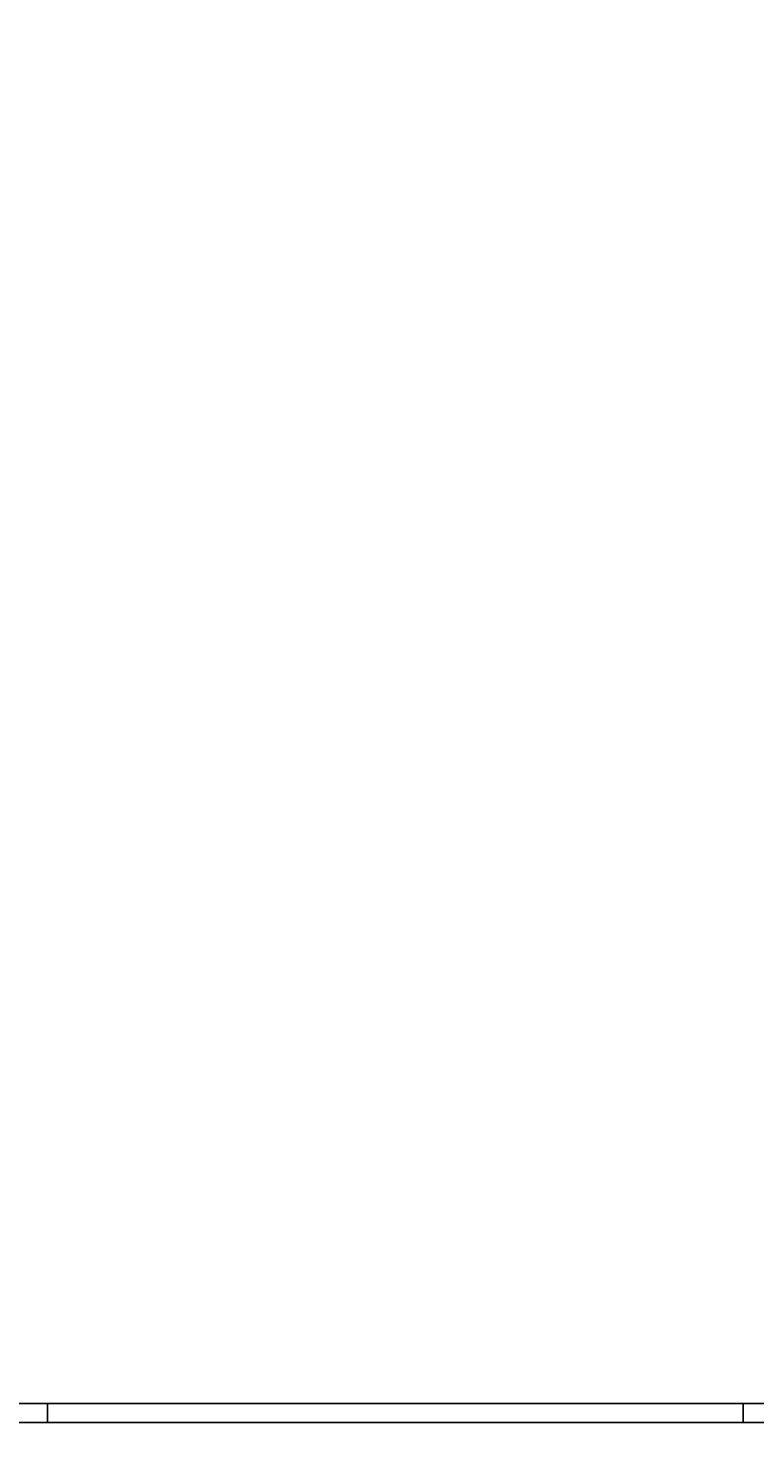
# Model space of a CAD drawing. Header units: metres. Extents: x -13 to 93, y -119 to 25.
# Tile 606 of 656: x -11.613 to -11.42, y -8.11 to -7.735. Entities that reach past the tile are written whole.
import ezdxf
from ezdxf.enums import TextEntityAlignment as Align

# ---------------------------------------------------------------- set-up
doc = ezdxf.new("R2010")
doc.units = ezdxf.units.M
doc.header["$LTSCALE"] = 0.00508
doc.linetypes.add('STYLE_17', pattern=[1.04164, 0.625, -0.20828, 0.06943, -0.13893])
for name, color, linetype, lineweight in [('Keine', 7, 'Continuous', 18), ('Plan-Kopf', 7, 'Continuous', 25), ('Plan-Planrahmen', 7, 'Continuous', 18)]:
    doc.layers.add(name, color=color, linetype=linetype, lineweight=lineweight)
doc.styles.add('Arial', font='ARIAL.TTF')
doc.styles.add('Arial (bold)', font='ARIALBD.TTF')

# ---------------------------------------------------------------- blocks, each defined once
blk = doc.blocks.new('*U1366')
at = {"layer": 'Plan-Planrahmen', "lineweight": 25}
for p, q in [((0.89, 0.1005), (-0.299, 0.1005)), ((0.15, 0.0955), (0.15, 0.1005)), ((-0.274, 0.0955), (0.885, 0.0955))]:
    blk.add_line(p, q, dxfattribs=at)
blk = doc.blocks.new('planlayout_50_6')
at = {"color": 3, "linetype": 'Continuous', "lineweight": 5}
blk.add_wipeout([(-0.33845, 0.13977), (-0.33845, -0.79023), (0.93655, -0.79023), (0.93655, 0.13977)], dxfattribs=at).dxf.layer = 'Plan-Planrahmen'
at = {"layer": 'Plan-Planrahmen', "color": 7}
blk.add_blockref('*U1366', (0, 0), dxfattribs=at)
blk = doc.blocks.new('*U1368')
at = {"layer": 'Plan-Planrahmen', "lineweight": 25}
for p, q in [((0.819, 0.1005), (-0.37, 0.1005)), ((0.634, 0.0955), (0.634, 0.1005)), ((-0.345, 0.0955), (0.814, 0.0955))]:
    blk.add_line(p, q, dxfattribs=at)
blk = doc.blocks.new('planlayout_50_5')
at = {"color": 3, "linetype": 'Continuous', "lineweight": 5}
blk.add_wipeout([(-0.40945, 0.13977), (-0.40945, -0.79023), (0.86555, -0.79023), (0.86555, 0.13977)], dxfattribs=at).dxf.layer = 'Plan-Planrahmen'
at = {"layer": 'Plan-Planrahmen', "color": 7}
blk.add_blockref('*U1368', (0, 0), dxfattribs=at)
blk = doc.blocks.new('*U1356')
for points in [[(-0.11511, 0.20925), (-0.11511, 0.21158), (-0.11998, 0.21158), (-0.11998, 0.20925)], [(-0.09801, 0.20925), (-0.09801, 0.21158), (-0.10288, 0.21158), (-0.10288, 0.20925)], [(-0.14181, 0.19665), (-0.13948, 0.19665), (-0.13948, 0.20152), (-0.14181, 0.20152)], [(-0.0651, 0.19633), (-0.06277, 0.19633), (-0.06277, 0.2012), (-0.0651, 0.2012)], [(-0.14181, 0.18549), (-0.13948, 0.18549), (-0.13948, 0.19036), (-0.14181, 0.19036)], [(-0.0651, 0.18517), (-0.06277, 0.18517), (-0.06277, 0.19003), (-0.0651, 0.19003)], [(-0.14183, 0.1764), (-0.1395, 0.1764), (-0.1395, 0.18127), (-0.14183, 0.18127)], [(-0.06508, 0.17653), (-0.06276, 0.17653), (-0.06276, 0.1814), (-0.06508, 0.1814)], [(-0.1417, 0.15556), (-0.13958, 0.15556), (-0.13958, 0.16043), (-0.1417, 0.16043)], [(-0.06508, 0.15543), (-0.06297, 0.15543), (-0.06297, 0.1603), (-0.06508, 0.1603)], [(-0.1417, 0.13806), (-0.13937, 0.13806), (-0.13937, 0.14293), (-0.1417, 0.14293)], [(-0.06508, 0.13793), (-0.06276, 0.13793), (-0.06276, 0.1428), (-0.06508, 0.1428)], [(-0.11517, 0.12781), (-0.11517, 0.13014), (-0.12004, 0.13014), (-0.12004, 0.12781)], [(-0.09178, 0.12781), (-0.09178, 0.13014), (-0.09665, 0.13014), (-0.09665, 0.12781)]]:
    blk.add_wipeout(points).dxf.layer = 'Plan-Kopf'
at = {"layer": 'Plan-Kopf', "char_height": 0.00303, "attachment_point": 1, "rotation": 90, "line_spacing_factor": 0.967741, "style": 'Arial'}
for s, insert in [('{\\C7;\\l2}', (-0.11916, 0.20925)), ('{\\C7;\\l3}', (-0.10205, 0.20925)), ('{\\C7;\\l2}', (-0.11922, 0.12781)), ('{\\C7;\\l3}', (-0.09583, 0.12781))]:
    blk.add_mtext(s, dxfattribs=dict(at, insert=insert))
at = {"layer": 'Plan-Kopf', "char_height": 0.00303, "attachment_point": 1, "line_spacing_factor": 0.967741, "style": 'Arial'}
for s, insert in [('{\\C7;\\la}', (-0.14181, 0.2007)), ('{\\C7;\\la}', (-0.0651, 0.20038)), ('{\\C7;\\le}', (-0.14181, 0.18954)), ('{\\C7;\\le}', (-0.0651, 0.18921)), ('{\\C7;\\lb}', (-0.14183, 0.18045)), ('{\\C7;\\lb}', (-0.06508, 0.18058)), ('{\\C7;\\lc}', (-0.1417, 0.15961)), ('{\\C7;\\lc}', (-0.06508, 0.15948)), ('{\\C7;\\ld}', (-0.1417, 0.14211)), ('{\\C7;\\ld}', (-0.06508, 0.14198))]:
    blk.add_mtext(s, dxfattribs=dict(at, insert=insert))
for points in [[(-0.11079, 0.20925), (-0.11079, 0.21158), (-0.11565, 0.21158), (-0.11565, 0.20925)], [(-0.14181, 0.15009), (-0.13948, 0.15009), (-0.13948, 0.15496), (-0.14181, 0.15496)], [(-0.0651, 0.14977), (-0.06277, 0.14977), (-0.06277, 0.15463), (-0.0651, 0.15463)], [(-0.11118, 0.12781), (-0.11118, 0.13014), (-0.11605, 0.13014), (-0.11605, 0.12781)]]:
    blk.add_wipeout(points).dxf.layer = 'Plan-Kopf'
at = {"layer": 'Plan-Kopf', "char_height": 0.00303, "attachment_point": 1, "rotation": 90, "line_spacing_factor": 0.967741, "style": 'Arial'}
for insert in [(-0.11483, 0.20925), (-0.11523, 0.12781)]:
    blk.add_mtext('{\\C7;\\l1}', dxfattribs=dict(at, insert=insert))
at = {"layer": 'Plan-Kopf', "char_height": 0.00303, "attachment_point": 1, "line_spacing_factor": 0.967741, "style": 'Arial'}
for insert in [(-0.14181, 0.15414), (-0.0651, 0.15381)]:
    blk.add_mtext('{\\C7;\\lg}', dxfattribs=dict(at, insert=insert))
for points in [[(-0.10619, 0.20925), (-0.10619, 0.21158), (-0.11106, 0.21158), (-0.11106, 0.20925)], [(-0.10659, 0.12781), (-0.10659, 0.13014), (-0.11145, 0.13014), (-0.11145, 0.12781)]]:
    blk.add_wipeout(points).dxf.layer = 'Plan-Kopf'
at = {"layer": 'Plan-Kopf', "char_height": 0.00303, "attachment_point": 1, "rotation": 90, "line_spacing_factor": 0.967741, "style": 'Arial'}
for insert in [(-0.11024, 0.20925), (-0.11063, 0.12781)]:
    blk.add_mtext('{\\C7;\\l4}', dxfattribs=dict(at, insert=insert))
blk = doc.blocks.new('*U1358')
at = {"layer": 'Plan-Kopf', "char_height": 0.006061, "attachment_point": 5, "line_spacing_factor": 0.967741, "style": 'Arial'}
for s, insert in [('{\\C7;\\lA}', (-0.12142, 0.19549)), ('{\\C7;\\lB}', (-0.10404, 0.19541)), ('{\\C7;\\lC}', (-0.12187, 0.17849)), ('{\\C7;\\lD}', (-0.10404, 0.17859)), ('{\\C7;\\lE}', (-0.12187, 0.16143)), ('{\\C7;\\lF}', (-0.10416, 0.16143)), ('{\\C7;\\lV}', (-0.08586, 0.16126)), ('{\\C7;\\lG}', (-0.12187, 0.14413)), ('{\\C7;\\lH}', (-0.10345, 0.14413)), ('{\\C7;\\lW}', (-0.0857, 0.14396))]:
    blk.add_mtext(s, dxfattribs=dict(at, insert=insert))
blk = doc.blocks.new('*U1359')
at = {"layer": 'Plan-Kopf', "linetype": 'Continuous', "lineweight": 0}
for points in [[(-0.12992, 0.20352), (-0.12115, 0.20352), (-0.12115, 0.18773), (-0.12992, 0.18773)], [(-0.11272, 0.20352), (-0.10395, 0.20352), (-0.10395, 0.18773), (-0.11272, 0.18773)], [(-0.12992, 0.18589), (-0.12115, 0.18589), (-0.12115, 0.1701), (-0.12992, 0.1701)], [(-0.11272, 0.18589), (-0.10395, 0.18589), (-0.10395, 0.1701), (-0.11272, 0.1701)], [(-0.12992, 0.16826), (-0.12115, 0.16826), (-0.12115, 0.15247), (-0.12992, 0.15247)], [(-0.11272, 0.16826), (-0.10395, 0.16826), (-0.10395, 0.15247), (-0.11272, 0.15247)], [(-0.12992, 0.15063), (-0.12115, 0.15063), (-0.12115, 0.13483), (-0.12992, 0.13483)], [(-0.11272, 0.15063), (-0.10395, 0.15063), (-0.10395, 0.13483), (-0.11272, 0.13483)]]:
    blk.add_hatch(color=254, dxfattribs=at).paths.add_polyline_path(points)
at = {"layer": 'Plan-Kopf', "color": 7, "linetype": 'Continuous', "lineweight": 35}
for p, q in [((-0.12992, 0.18599), (-0.11288, 0.20353)), ((-0.12992, 0.20352), (-0.11272, 0.18589)), ((-0.11288, 0.20353), (-0.09475, 0.18589)), ((-0.11272, 0.18589), (-0.09475, 0.20353)), ((-0.12992, 0.18599), (-0.11272, 0.1701)), ((-0.12992, 0.17004), (-0.11272, 0.18589)), ((-0.09475, 0.1701), (-0.11272, 0.18589)), ((-0.09475, 0.18589), (-0.11272, 0.1701)), ((-0.12992, 0.17004), (-0.11272, 0.1506)), ((-0.09475, 0.15063), (-0.11272, 0.1701)), ((-0.11272, 0.15063), (-0.09475, 0.1701)), ((-0.07411, 0.1506), (-0.09475, 0.1701)), ((-0.09475, 0.15063), (-0.07411, 0.17004)), ((-0.12992, 0.13484), (-0.11272, 0.1506)), ((-0.12992, 0.1506), (-0.11272, 0.13484)), ((-0.09434, 0.13484), (-0.11272, 0.1506)), ((-0.09475, 0.1506), (-0.11272, 0.13484)), ((-0.09475, 0.1506), (-0.07411, 0.13484)), ((-0.07411, 0.1506), (-0.09434, 0.13484))]:
    blk.add_line(p, q, dxfattribs=at)
at = {"layer": 'Plan-Kopf', "color": 7, "lineweight": 35}
blk.add_line((-0.12992, 0.15063), (-0.11272, 0.1701), dxfattribs=at)
at = {"layer": 'Plan-Kopf', "color": 7, "linetype": 'Continuous', "lineweight": 35}
for points in [[(-0.12992, 0.20353), (-0.11272, 0.20353), (-0.11272, 0.18589), (-0.12992, 0.18589)], [(-0.11272, 0.20353), (-0.09475, 0.20353), (-0.09475, 0.18589), (-0.11272, 0.18589)], [(-0.12992, 0.18589), (-0.11272, 0.18589), (-0.11272, 0.1701), (-0.12992, 0.1701)], [(-0.11272, 0.18589), (-0.09475, 0.18589), (-0.09475, 0.1701), (-0.11272, 0.1701)], [(-0.11272, 0.1701), (-0.09475, 0.1701), (-0.09475, 0.15063), (-0.11272, 0.15063)], [(-0.09475, 0.1701), (-0.07411, 0.1701), (-0.07411, 0.1506), (-0.09475, 0.1506)], [(-0.12992, 0.1506), (-0.11272, 0.1506), (-0.11272, 0.13484), (-0.12992, 0.13484)], [(-0.11272, 0.1506), (-0.09475, 0.1506), (-0.09475, 0.13484), (-0.11272, 0.13484)], [(-0.09475, 0.1506), (-0.07411, 0.1506), (-0.07411, 0.13484), (-0.09475, 0.13484)]]:
    blk.add_lwpolyline(points, close=True, dxfattribs=at)
at = {"layer": 'Plan-Kopf', "color": 7, "linetype": 'Continuous', "lineweight": 18}
for points in [[(-0.12992, 0.20352), (-0.12115, 0.20352), (-0.12115, 0.18773), (-0.12992, 0.18773)], [(-0.11272, 0.20352), (-0.10395, 0.20352), (-0.10395, 0.18773), (-0.11272, 0.18773)], [(-0.12992, 0.18773), (-0.10395, 0.18773), (-0.10395, 0.18589), (-0.12992, 0.18589)], [(-0.12992, 0.18589), (-0.12115, 0.18589), (-0.12115, 0.1701), (-0.12992, 0.1701)], [(-0.11272, 0.18589), (-0.10395, 0.18589), (-0.10395, 0.1701), (-0.11272, 0.1701)], [(-0.12992, 0.1701), (-0.10395, 0.1701), (-0.10395, 0.16826), (-0.12992, 0.16826)], [(-0.12992, 0.16826), (-0.12115, 0.16826), (-0.12115, 0.15247), (-0.12992, 0.15247)], [(-0.11272, 0.16826), (-0.10395, 0.16826), (-0.10395, 0.15247), (-0.11272, 0.15247)], [(-0.12992, 0.15243), (-0.10395, 0.15243), (-0.10395, 0.15059), (-0.12992, 0.15059)], [(-0.12992, 0.15063), (-0.12115, 0.15063), (-0.12115, 0.13483), (-0.12992, 0.13483)], [(-0.11272, 0.15063), (-0.10395, 0.15063), (-0.10395, 0.13483), (-0.11272, 0.13483)]]:
    blk.add_lwpolyline(points, close=True, dxfattribs=at)
at = {"layer": 'Plan-Kopf', "color": 7, "linetype": 'Continuous'}
blk.add_lwpolyline([(-0.12115, 0.16826), (-0.11272, 0.16826), (-0.11272, 0.15247), (-0.12115, 0.15247)], close=True, dxfattribs=at)
at = {"layer": 'Plan-Kopf', "color": 7}
blk.add_blockref('*U1358', (0, 0), dxfattribs=at)
blk = doc.blocks.new('*U1360')
at = {"layer": 'Plan-Kopf', "linetype": 'STYLE_17', "lineweight": 18}
for p, q in [((-0.11528, 0.20839), (-0.11738, 0.20839)), ((-0.11528, 0.20255), (-0.11528, 0.20839)), ((-0.11528, 0.20839), (-0.11318, 0.20839)), ((-0.10999, 0.20255), (-0.10999, 0.20839)), ((-0.10999, 0.20839), (-0.10789, 0.20839)), ((-0.09895, 0.20839), (-0.10105, 0.20839)), ((-0.09895, 0.20255), (-0.09895, 0.20839)), ((-0.13865, 0.19723), (-0.13865, 0.19933)), ((-0.06634, 0.19723), (-0.06634, 0.19933)), ((-0.13865, 0.19723), (-0.13285, 0.19723)), ((-0.07215, 0.19723), (-0.06634, 0.19723)), ((-0.13865, 0.18672), (-0.13865, 0.18882)), ((-0.06634, 0.18672), (-0.06634, 0.18882)), ((-0.13865, 0.18672), (-0.13285, 0.18672)), ((-0.07215, 0.18672), (-0.06634, 0.18672)), ((-0.13865, 0.17714), (-0.13865, 0.17924)), ((-0.13865, 0.17714), (-0.13285, 0.17714)), ((-0.07215, 0.17714), (-0.06634, 0.17714)), ((-0.06634, 0.17714), (-0.06634, 0.17924)), ((-0.09895, 0.1692), (-0.09895, 0.17504)), ((-0.09895, 0.1692), (-0.09315, 0.1692)), ((-0.09315, 0.16336), (-0.09315, 0.1692)), ((-0.13865, 0.15617), (-0.13865, 0.15827)), ((-0.06634, 0.15617), (-0.06634, 0.15827)), ((-0.13865, 0.15617), (-0.13285, 0.15617)), ((-0.13865, 0.15147), (-0.13865, 0.15357)), ((-0.07219, 0.15617), (-0.06639, 0.15617)), ((-0.06634, 0.15147), (-0.06634, 0.15357)), ((-0.13865, 0.15147), (-0.13285, 0.15147)), ((-0.07215, 0.15147), (-0.06634, 0.15147)), ((-0.13865, 0.13907), (-0.13865, 0.14117)), ((-0.13865, 0.13907), (-0.13285, 0.13907)), ((-0.07219, 0.13907), (-0.06639, 0.13907)), ((-0.06634, 0.13907), (-0.06634, 0.14117)), ((-0.11528, 0.13058), (-0.11528, 0.13706)), ((-0.10999, 0.13058), (-0.10999, 0.13706)), ((-0.09315, 0.13058), (-0.09315, 0.13706)), ((-0.11528, 0.13058), (-0.11738, 0.13058)), ((-0.11528, 0.13058), (-0.11318, 0.13058)), ((-0.10999, 0.13058), (-0.10789, 0.13058)), ((-0.09335, 0.13045), (-0.09545, 0.13045))]:
    blk.add_line(p, q, dxfattribs=at)
blk = doc.blocks.new('*U1361')
at = {"layer": 'Plan-Kopf', "linetype": 'Continuous', "lineweight": 0}
blk.add_hatch(color=255, dxfattribs=at).paths.add_polyline_path([(-0.16078, 0.54205), (-0.14578, 0.54205), (-0.14578, 0.53705), (-0.16078, 0.53705)])
at = {"layer": 'Plan-Kopf'}
for p, q in [((-0.16078, 0.53705), (-0.15578, 0.54205)), ((-0.16078, 0.54104), (-0.15976, 0.54205)), ((-0.1568, 0.53705), (-0.1518, 0.54205)), ((-0.15281, 0.53705), (-0.14781, 0.54205)), ((-0.14883, 0.53705), (-0.14578, 0.54011))]:
    blk.add_line(p, q, dxfattribs=at)
at = {"layer": 'Plan-Kopf', "linetype": 'Continuous'}
for p, q in [((-0.16017, 0.53968), (-0.15974, 0.54011)), ((-0.15931, 0.54054), (-0.15888, 0.54097)), ((-0.15845, 0.5414), (-0.15802, 0.54183)), ((-0.15619, 0.53968), (-0.15576, 0.54011)), ((-0.15533, 0.54054), (-0.1549, 0.54097)), ((-0.15447, 0.5414), (-0.15404, 0.54183)), ((-0.15221, 0.53968), (-0.15178, 0.54011)), ((-0.15135, 0.54054), (-0.15092, 0.54097)), ((-0.15049, 0.5414), (-0.15006, 0.54183)), ((-0.14823, 0.53968), (-0.1478, 0.54011)), ((-0.14737, 0.54054), (-0.14693, 0.54097)), ((-0.1465, 0.5414), (-0.14607, 0.54183)), ((-0.15877, 0.5371), (-0.15834, 0.53753)), ((-0.15791, 0.53796), (-0.15748, 0.53839)), ((-0.15705, 0.53882), (-0.15662, 0.53925)), ((-0.15479, 0.5371), (-0.15436, 0.53753)), ((-0.15393, 0.53796), (-0.1535, 0.53839)), ((-0.15307, 0.53882), (-0.15264, 0.53925)), ((-0.15081, 0.5371), (-0.15038, 0.53753)), ((-0.14995, 0.53796), (-0.14952, 0.53839)), ((-0.14909, 0.53882), (-0.14866, 0.53925)), ((-0.14682, 0.5371), (-0.14639, 0.53753))]:
    blk.add_line(p, q, dxfattribs=at)
at = {"layer": 'Plan-Kopf'}
blk.add_lwpolyline([(-0.16078, 0.54205), (-0.14578, 0.54205), (-0.14578, 0.53705), (-0.16078, 0.53705)], close=True, dxfattribs=at)
blk = doc.blocks.new('S_Plankopf_1_1')
at = {"layer": 'Plan-Kopf', "linetype": 'Continuous', "lineweight": 0}
h = blk.add_hatch(color=7, dxfattribs=at)
edge = h.paths.add_edge_path()
edge.add_arc((-0.08474, 0.55292), 0.0017, 90.1345, 180)
edge.add_line((-0.08644, 0.55292), (-0.08474, 0.55292))
edge.add_line((-0.08474, 0.55292), (-0.08474, 0.55463))
h = blk.add_hatch(color=7, dxfattribs=at)
edge = h.paths.add_edge_path()
edge.add_arc((-0.08475, 0.55292), 0.0017, 0, 89.8655)
edge.add_line((-0.08474, 0.55463), (-0.08475, 0.55292))
edge.add_line((-0.08475, 0.55292), (-0.08304, 0.55292))
h = blk.add_hatch(color=7, dxfattribs=at)
edge = h.paths.add_edge_path()
edge.add_arc((-0.08475, 0.55292), 0.0017, 180, 269.8655)
edge.add_line((-0.08475, 0.55122), (-0.08475, 0.55292))
edge.add_line((-0.08475, 0.55292), (-0.08645, 0.55292))
h = blk.add_hatch(color=7, dxfattribs=at)
edge = h.paths.add_edge_path()
edge.add_arc((-0.08475, 0.55292), 0.0017, 270.1345, 360)
edge.add_line((-0.08304, 0.55292), (-0.08475, 0.55292))
edge.add_line((-0.08475, 0.55292), (-0.08474, 0.55122))
at = {"layer": 'Plan-Kopf'}
for p, q in [((-0.175, 0.58982), (-0.175, 0.31282)), ((-0.175, 0.58982), (0, 0.58982)), ((-0.07404, 0.57205), (-0.08904, 0.57205))]:
    blk.add_line(p, q, dxfattribs=at)
at = {"layer": 'Plan-Kopf', "color": 7, "linetype": 'Continuous', "lineweight": 25}
for points in [[(-0.16078, 0.57705), (-0.14578, 0.57705), (-0.14578, 0.57205), (-0.16078, 0.57205)], [(-0.16078, 0.57205), (-0.14578, 0.57205), (-0.14578, 0.56705), (-0.16078, 0.56705)], [(-0.16078, 0.56205), (-0.14578, 0.56205), (-0.14578, 0.55705), (-0.16078, 0.55705)], [(-0.16078, 0.55205), (-0.14578, 0.55205), (-0.14578, 0.54705), (-0.16078, 0.54705)]]:
    blk.add_lwpolyline(points, close=True, dxfattribs=at)
at = {"layer": 'Plan-Kopf', "linetype": 'Continuous', "lineweight": 18}
for centre, start, end in [((-0.08474, 0.55292), 90.1345, 180), ((-0.08475, 0.55292), 0, 89.8655), ((-0.08475, 0.55292), 180, 269.8655), ((-0.08475, 0.55292), 270.1345, 0)]:
    blk.add_arc(centre, 0.0017, start, end, dxfattribs=at)
at = {"layer": 'Keine', "color": 7}
blk.add_blockref('*U1361', (0, 0), dxfattribs=at)
at = {"layer": 'Keine', "color": 0, "flags": 1}
for tag, p in [('FL-Nr', (-0.24015, -0.00909)), ('KAT.Bl', (-0.24015, -0.01818)), ('Gehoert_zu_Plan', (-0.24015, -0.02727))]:
    blk.add_attdef(tag, p, '', height=0.00505, dxfattribs=at)
at = {"layer": 'Plan-Kopf', "color": 7, "attachment_point": 1, "line_spacing_factor": 0.967741, "style": 'Arial'}
for s, insert, char_height in [('Plannr.', (-0.15869, 0.57557), 0.002273), ('auf Plan Nr. 3', (-0.13953, 0.57331), 0.0022729), ('3', (-0.15856, 0.57058), 0.00227), ('FFB', (-0.07903, 0.56415), 0.002273), ('DV', (-0.15883, 0.56064), 0.002273), ('Detail Nr. ... vertikal', (-0.13965, 0.56071), 0.0022729), ('RFB', (-0.07905, 0.5592), 0.002273), ('DH', (-0.15883, 0.55064), 0.002273), ('Detail Nr. ... horizontal', (-0.13965, 0.55071), 0.0022729), ('OK', (-0.08686, 0.54703), 0.002273), ('Stahlbeton', (-0.13965, 0.54071), 0.002273), ('UK', (-0.08686, 0.54203), 0.002273), ('VK', (-0.08686, 0.53703), 0.002273), ('D', (-0.08686, 0.53203), 0.00227), ('Mauerwerk', (-0.13965, 0.53071), 0.002273), ('AD', (-0.08686, 0.52703), 0.002273), ('Gipskartonständerwand', (-0.13956, 0.52071), 0.0022729), ('W', (-0.08686, 0.52203), 0.00227), ('AUFK', (-0.08686, 0.51703), 0.002273), ('Wärmedämmung', (-0.13939, 0.51071), 0.0022729), ('BR', (-0.08686, 0.51204), 0.002273), ('BRH', (-0.08686, 0.50767), 0.002273)]:
    blk.add_mtext(s, dxfattribs=dict(at, insert=insert, char_height=char_height))
for points in [[(-0.16064, 0.58246), (-0.13879, 0.58246), (-0.13879, 0.58733), (-0.16064, 0.58733)], [(-0.16078, 0.53205), (-0.14578, 0.53205), (-0.14578, 0.52705), (-0.16078, 0.52705)], [(-0.16078, 0.52205), (-0.14578, 0.52205), (-0.14578, 0.51705), (-0.16078, 0.51705)], [(-0.16078, 0.51205), (-0.14578, 0.51205), (-0.14578, 0.50705), (-0.16078, 0.50705)], [(-0.175, 0.292), (0, 0.292), (0, 0), (-0.175, 0)]]:
    blk.add_wipeout(points).dxf.layer = 'Plan-Kopf'
at = {"color": 7, "linetype": 'Continuous', "lineweight": 25}
for points in [[(-0.08474, 0.56205), (-0.08687, 0.56418), (-0.08262, 0.56418)], [(-0.08474, 0.55705), (-0.08687, 0.55918), (-0.08262, 0.55918)]]:
    blk.add_wipeout(points, dxfattribs=at).dxf.layer = 'Plan-Kopf'
at = {"layer": 'Plan-Kopf'}
for p, q in [((-0.16078, 0.52705), (-0.15578, 0.53205)), ((-0.16078, 0.52955), (-0.15828, 0.53205)), ((-0.15828, 0.52705), (-0.15328, 0.53205)), ((-0.15578, 0.52705), (-0.15078, 0.53205)), ((-0.15328, 0.52705), (-0.14828, 0.53205)), ((-0.15078, 0.52705), (-0.14578, 0.53205)), ((-0.14828, 0.52705), (-0.14578, 0.52955)), ((-0.16078, 0.50705), (-0.15578, 0.51205)), ((-0.16078, 0.50955), (-0.15828, 0.51205)), ((-0.15578, 0.50705), (-0.16078, 0.51205)), ((-0.15828, 0.50705), (-0.16078, 0.50955)), ((-0.15828, 0.50705), (-0.15328, 0.51205)), ((-0.15328, 0.50705), (-0.15828, 0.51205)), ((-0.15578, 0.50705), (-0.15078, 0.51205)), ((-0.15078, 0.50705), (-0.15578, 0.51205)), ((-0.15328, 0.50705), (-0.14828, 0.51205)), ((-0.14828, 0.50705), (-0.15328, 0.51205)), ((-0.15078, 0.50705), (-0.14578, 0.51205)), ((-0.14578, 0.50705), (-0.15078, 0.51205)), ((-0.14578, 0.50955), (-0.14828, 0.51205)), ((-0.14828, 0.50705), (-0.14578, 0.50955)), ((-0.1745, 0.2725), (-0.1745, 0.29162)), ((-0.175, 0.272), (0, 0.272)), ((-0.14415, 0.25097), (0, 0.25097)), ((-0.14415, 0.22591), (0, 0.22591)), ((-0.14415, 0.2069), (-0.14415, 0.13193)), ((-0.14415, 0.10081), (0, 0.10081)), ((-0.14415, 0.07904), (0, 0.07904)), ((-0.14415, 0.05726), (0, 0.05726)), ((0, 0.01087), (-0.14415, 0.01087)), ((-0.14415, 0.00543), (0, 0.00543)), ((-0.175, 0), (0, 0))]:
    blk.add_line(p, q, dxfattribs=at)
at = {"layer": 'Plan-Kopf', "color": 7, "linetype": 'Continuous', "lineweight": 25}
for points in [[(-0.08474, 0.56205), (-0.08687, 0.56418), (-0.08262, 0.56418)], [(-0.08474, 0.55705), (-0.08687, 0.55918), (-0.08262, 0.55918)]]:
    blk.add_lwpolyline(points, close=True, dxfattribs=at)
at = {"layer": 'Plan-Kopf'}
for points in [[(-0.16078, 0.53205), (-0.14578, 0.53205), (-0.14578, 0.52705), (-0.16078, 0.52705)], [(-0.16078, 0.52205), (-0.14578, 0.52205), (-0.14578, 0.51705), (-0.16078, 0.51705)], [(-0.16078, 0.51205), (-0.14578, 0.51205), (-0.14578, 0.50705), (-0.16078, 0.50705)], [(-0.175, 0.292), (0, 0.292), (0, 0), (-0.175, 0)]]:
    blk.add_lwpolyline(points, close=True, dxfattribs=at)
at = {"layer": 'Plan-Kopf', "insert": (-0.16064, 0.58651), "char_height": 0.0030305, "attachment_point": 1, "line_spacing_factor": 0.967741, "style": 'Arial (bold)'}
blk.add_mtext('{\\C7;\\lLEGENDE:}', dxfattribs=at)
at = {"layer": 'Plan-Kopf', "style": 'Arial'}
for tag, height, p in [('Plannummer', 0.00505, (-0.1441, 0.28202)), ('Planinhalt', 0.00505, (-0.14416, 0.24355)), ('Planungsphase', 0.00354, (-0.14408, 0.21887))]:
    blk.add_attdef(tag, text='', height=height, dxfattribs=at).set_placement(p, align=Align.TOP_LEFT)
for tag, p in [('Datum', (-0.14329, 0.00211)), ('Gezeichnet', (-0.13028, 0.00215)), ('Maßstab', (-0.11216, 0.00218)), ('Format', (-0.09928, 0.00214)), ('Index_Stand', (-0.08627, 0.00212)), ('Index', (-0.06815, 0.00215)), ('Blatt___Blatt', (-0.05613, 0.00214)), ('Aks', (-0.01113, 0.00215))]:
    blk.add_attdef(tag, text='', height=0.00152, dxfattribs=at).set_placement(p, align=Align.MIDDLE_LEFT)
at = {"layer": 'Plan-Kopf', "color": 7}
blk.add_blockref('*U1356', (0, 0), dxfattribs=at)
for points in [[(-0.1441, 0.28668), (-0.11902, 0.28668), (-0.11902, 0.29074), (-0.1441, 0.29074)], [(-0.14416, 0.26699), (-0.11714, 0.26699), (-0.11714, 0.27104), (-0.14416, 0.27104)], [(-0.14416, 0.24604), (-0.12243, 0.24604), (-0.12243, 0.2501), (-0.14416, 0.2501)], [(-0.14408, 0.22095), (-0.11272, 0.22095), (-0.11272, 0.22501), (-0.14408, 0.22501)], [(-0.14416, 0.11721), (-0.12695, 0.11721), (-0.12695, 0.12127), (-0.14416, 0.12127)], [(-0.14416, 0.10802), (-0.10254, 0.10802), (-0.10254, 0.11167), (-0.14416, 0.11167)], [(-0.14412, 0.09538), (-0.09102, 0.09538), (-0.09102, 0.09944), (-0.14412, 0.09944)], [(-0.14412, 0.08254), (-0.10249, 0.08254), (-0.10249, 0.08984), (-0.14412, 0.08984)], [(-0.14416, 0.07361), (-0.11498, 0.07361), (-0.11498, 0.07767), (-0.14416, 0.07767)], [(-0.14416, 0.06076), (-0.10253, 0.06076), (-0.10253, 0.06807), (-0.14416, 0.06807)], [(-0.14412, 0.05177), (-0.10905, 0.05177), (-0.10905, 0.05583), (-0.14412, 0.05583)], [(-0.14412, 0.03892), (-0.11253, 0.03892), (-0.11253, 0.04623), (-0.14412, 0.04623)], [(-0.14234, 0.03), (-0.11531, 0.03), (-0.11531, 0.03406), (-0.14234, 0.03406)], [(-0.14267, 0.01684), (-0.1065, 0.01684), (-0.1065, 0.01927), (-0.14267, 0.01927)], [(-0.14299, 0.00747), (-0.13423, 0.00747), (-0.13423, 0.01031), (-0.14299, 0.01031)], [(-0.13073, 0.00751), (-0.11482, 0.00751), (-0.11482, 0.01035), (-0.13073, 0.01035)], [(-0.11268, 0.00751), (-0.1009, 0.00751), (-0.1009, 0.01035), (-0.11268, 0.01035)], [(-0.08675, 0.0075), (-0.07021, 0.0075), (-0.07021, 0.01034), (-0.08675, 0.01034)]]:
    blk.add_wipeout(points).dxf.layer = 'Plan-Kopf'
at = {"layer": 'Plan-Kopf'}
for p, q in [((-0.0005, 0.29162), (-0.1745, 0.29162)), ((-0.1745, 0.2725), (-0.0005, 0.2725)), ((-0.14415, 0.2069), (-0.0131, 0.2069)), ((-0.0131, 0.13193), (-0.14415, 0.13193)), ((-0.14415, 0), (-0.14415, 0.03551)), ((0, 0.03551), (-0.14415, 0.03551)), ((-0.14363, 0.01139), (-0.14363, 0.03499)), ((-0.00052, 0.03499), (-0.14363, 0.03499)), ((-0.13115, 0.01087), (-0.13115, 0)), ((-0.11315, 0.01087), (-0.11315, 0)), ((-0.069, 0.01087), (-0.069, 0))]:
    blk.add_line(p, q, dxfattribs=at)
at = {"layer": 'Plan-Kopf', "color": 7}
for name in ['*U1360', '*U1359']:
    blk.add_blockref(name, (0, 0), dxfattribs=at)
at = {"layer": 'Plan-Kopf', "line_spacing_factor": 0.967741, "style": 'Arial'}
for s, insert, char_height, attachment_point in [('{\\C7;\\lPLANNUMMER}', (-0.1441, 0.28871), 0.0025254, 4), ('{\\C7;\\lBAUVORHABEN}', (-0.14416, 0.26902), 0.0025254, 4), ('{\\C7;\\lPLANINHALT}', (-0.14416, 0.24807), 0.0025254, 4), ('{\\C7;\\lPLANUNGSPHASE}', (-0.14408, 0.22298), 0.0025254, 4), ('{\\C7;\\lBAUHERR}', (-0.14416, 0.11924), 0.0025254, 4), ('{\\C7;\\lStadtwerke Muenchen GmbH}', (-0.14416, 0.11105), 0.0022729, 1), ('{\\C7;\\lGRUNDSTÜCKSEIGENTUEMER}', (-0.14412, 0.09741), 0.0025254, 4), ('{\\C7;\\lStadtwerke Muenchen GmbH\\PBereich Immobilien}', (-0.14412, 0.08922), 0.0022729, 1), ('{\\C7;\\lAUFTRAGGEBER}', (-0.14416, 0.07564), 0.0025254, 4), ('{\\C7;\\lStadtwerke Muenchen GmbH\\PBereich Immobilien}', (-0.14416, 0.06745), 0.0022729, 1), ('{\\C7;\\lVERTRETEN DURCH}', (-0.14412, 0.0538), 0.0025254, 4), ('{\\C7;\\lSWM Services GmbH\\PProjektierung - Bauten}', (-0.14412, 0.04561), 0.0022729, 1), ('{\\C7;\\lPLANFERTIGER}', (-0.14234, 0.03203), 0.0025254, 4), ('{\\C7;\\lGessert + Randecker Architekten BDA}', (-0.14267, 0.01886), 0.0015152, 1), ('{\\C7;\\lDATUM}', (-0.14299, 0.00889), 0.0017678, 4), ('{\\C7;\\lGEZEICHNET}', (-0.13073, 0.00893), 0.0017678, 4), ('{\\C7;\\lMASSTAB}', (-0.11268, 0.00893), 0.0017678, 4), ('{\\C7;\\lINDEX}{\\C7;\\l }{\\C7;\\lSTAND}', (-0.08675, 0.00892), 0.0017678, 4)]:
    blk.add_mtext(s, dxfattribs=dict(at, insert=insert, char_height=char_height, attachment_point=attachment_point))
for points in [[(-0.14416, 0.25433), (-0.03581, 0.25433), (-0.03581, 0.26569), (-0.14416, 0.26569)], [(-0.09906, 0.00744), (-0.08863, 0.00744), (-0.08863, 0.01028), (-0.09906, 0.01028)]]:
    blk.add_wipeout(points).dxf.layer = 'Plan-Kopf'
at = {"layer": 'Plan-Kopf'}
for p, q in [((-0.14363, 0.01139), (-0.00052, 0.01139)), ((-0.10015, 0.01087), (-0.10015, 0)), ((-0.08715, 0.01087), (-0.08715, 0))]:
    blk.add_line(p, q, dxfattribs=at)
at = {"layer": 'Plan-Kopf', "line_spacing_factor": 0.967741, "style": 'Arial'}
for s, insert, char_height, attachment_point in [('{\\C7;\\lMUENCHNER TECHNOLOGIEZENTRUM (MTZ)\\P80992 MUENCHEN}', (-0.14416, 0.26473), 0.0035356, 1), ('{\\C7;\\lFORMAT}', (-0.09906, 0.00886), 0.0017678, 4)]:
    blk.add_mtext(s, dxfattribs=dict(at, insert=insert, char_height=char_height, attachment_point=attachment_point))
blk.add_wipeout([(-0.14267, 0.01929), (-0.13096, 0.01929), (-0.13096, 0.0274), (-0.14267, 0.0274)]).dxf.layer = 'Plan-Kopf'
at = {"layer": 'Plan-Kopf', "insert": (-0.14267, 0.02603), "char_height": 0.0050508, "attachment_point": 1, "line_spacing_factor": 0.967741, "style": 'Arial'}
blk.add_mtext('{\\C7;\\lh4a}', dxfattribs=at)
blk = doc.blocks.new('*U1370')
at = {"layer": 'Plan-Planrahmen', "lineweight": 25}
for p, q in [((0.885, -0.7355), (-0.274, -0.7355)), ((0.15, -0.7355), (0.15, -0.7405)), ((0.89, -0.7405), (-0.299, -0.7405))]:
    blk.add_line(p, q, dxfattribs=at)
blk = doc.blocks.new('planlayout_50_4')
at = {"color": 3, "linetype": 'Continuous', "lineweight": 5}
blk.add_wipeout([(-0.33845, 0.13977), (-0.33845, -0.79023), (0.93655, -0.79023), (0.93655, 0.13977)], dxfattribs=at).dxf.layer = 'Plan-Planrahmen'
at = {"layer": 'Plan-Planrahmen', "color": 7}
blk.add_blockref('*U1370', (0, 0), dxfattribs=at)
blk = doc.blocks.new('*U1372')
at = {"layer": 'Plan-Planrahmen', "lineweight": 25}
for p, q in [((0.814, -0.7355), (-0.345, -0.7355)), ((0.634, -0.7355), (0.634, -0.7405)), ((0.819, -0.7405), (-0.37, -0.7405))]:
    blk.add_line(p, q, dxfattribs=at)
blk = doc.blocks.new('planlayout_50_3')
at = {"color": 3, "linetype": 'Continuous', "lineweight": 5}
blk.add_wipeout([(-0.40945, 0.13977), (-0.40945, -0.79023), (0.86555, -0.79023), (0.86555, 0.13977)], dxfattribs=at).dxf.layer = 'Plan-Planrahmen'
at = {"layer": 'Plan-Planrahmen', "color": 7}
blk.add_blockref('*U1372', (0, 0), dxfattribs=at)
blk = doc.blocks.new('*U1376')
at = {"layer": 'Plan-Planrahmen', "lineweight": 25}
for p, q in [((0.814, -0.6705), (-0.345, -0.6705)), ((0.449, -0.6705), (0.449, -0.6755)), ((0.634, -0.6705), (0.634, -0.6755)), ((0.819, -0.6755), (-0.37, -0.6755))]:
    blk.add_line(p, q, dxfattribs=at)
blk = doc.blocks.new('planlayout_50_1')
at = {"color": 3, "linetype": 'Continuous', "lineweight": 5}
blk.add_wipeout([(-0.40945, 0.20477), (-0.40945, -0.72523), (0.86555, -0.72523), (0.86555, 0.20477)], dxfattribs=at).dxf.layer = 'Plan-Planrahmen'
at = {"layer": 'Plan-Planrahmen', "color": 7}
blk.add_blockref('*U1376', (0, 0), dxfattribs=at)

msp = doc.modelspace()

# ---------------------------------------------------------------- block references
at = {"layer": 'Plan-Planrahmen', "color": 7}
msp.add_blockref('planlayout_50_6', (-11.60436427, -7.87773174), dxfattribs=at)

# ---------------------------------------------------------------- next in the draw order: block references
msp.add_blockref('planlayout_50_5', (-12.16536427, -7.87773174), dxfattribs=at)

# ---------------------------------------------------------------- next in the draw order: block references
at = {"layer": 'Plan-Kopf', "color": 7}
msp.add_blockref('S_Plankopf_1_1', (-11.35136427, -8.61324), dxfattribs=at)

# ---------------------------------------------------------------- next in the draw order: block references
at = {"layer": 'Plan-Planrahmen', "color": 7}
msp.add_blockref('planlayout_50_4', (-11.60436427, -7.30273174), dxfattribs=at)

# ---------------------------------------------------------------- next in the draw order: block references
msp.add_blockref('planlayout_50_3', (-12.16536427, -7.30273174), dxfattribs=at)

# ---------------------------------------------------------------- next in the draw order: block references
at = {"layer": 'Plan-Kopf', "color": 7}
ref = msp.add_blockref('S_Plankopf_1_1', (-11.35136427, -8.03823174), dxfattribs=at)
ref.add_attrib('Plannummer', 'A_MTZ_C_O010_0_01_5_A4', dxfattribs={"height": 0.0050508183, "style": 'Arial'}).set_placement((-11.49546427, -7.75620897), align=Align.TOP_LEFT)
ref.add_attrib('Planungsphase', 'AUSFÜHRUNGSPLANUNG (LPH 5)', dxfattribs={"height": 0.0035355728, "style": 'Arial'}).set_placement((-11.49544125, -7.81936427), align=Align.TOP_LEFT)
ref.add_attrib('Planinhalt', 'OBERGESCHOSS 1', dxfattribs={"height": 0.0050508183, "style": 'Arial'}).set_placement((-11.49552699, -7.794684), align=Align.TOP_LEFT)
ref.add_attrib('Maßstab', 'M 1: 50', dxfattribs={"height": 0.001515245, "style": 'Arial'}).set_placement((-11.46352446, -8.0360504), align=Align.MIDDLE_LEFT)
ref.add_attrib('Gezeichnet', 'mh/db', dxfattribs={"height": 0.001515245, "style": 'Arial'}).set_placement((-11.48164498, -8.03608013), align=Align.MIDDLE_LEFT)
ref.add_attrib('Index_Stand', '05.04.06', dxfattribs={"height": 0.001515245, "style": 'Arial'}).set_placement((-11.43763138, -8.0361118), align=Align.MIDDLE_LEFT)
ref.add_attrib('Datum', '19.09.05', dxfattribs={"height": 0.001515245, "style": 'Arial'}).set_placement((-11.49465007, -8.03611732), align=Align.MIDDLE_LEFT)
ref.add_attrib('Format', 'A0', dxfattribs={"height": 0.001515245, "style": 'Arial'}).set_placement((-11.45064781, -8.03609301), align=Align.MIDDLE_LEFT)

# ---------------------------------------------------------------- next in the draw order: linework, layer by layer
at = {"layer": 'Plan-Kopf', "color": 7, "lineweight": 100}
msp.add_lwpolyline([(-11.49409599, -7.84875), (-11.46409599, -7.84875), (-11.46409599, -7.87175), (-11.49409599, -7.87175)], close=True, dxfattribs=at)

# ---------------------------------------------------------------- next in the draw order: block references
at = {"layer": 'Plan-Planrahmen', "color": 7}
msp.add_blockref('planlayout_50_1', (-12.05704, -7.4305), dxfattribs=at)

doc.saveas('drawing.dxf')
